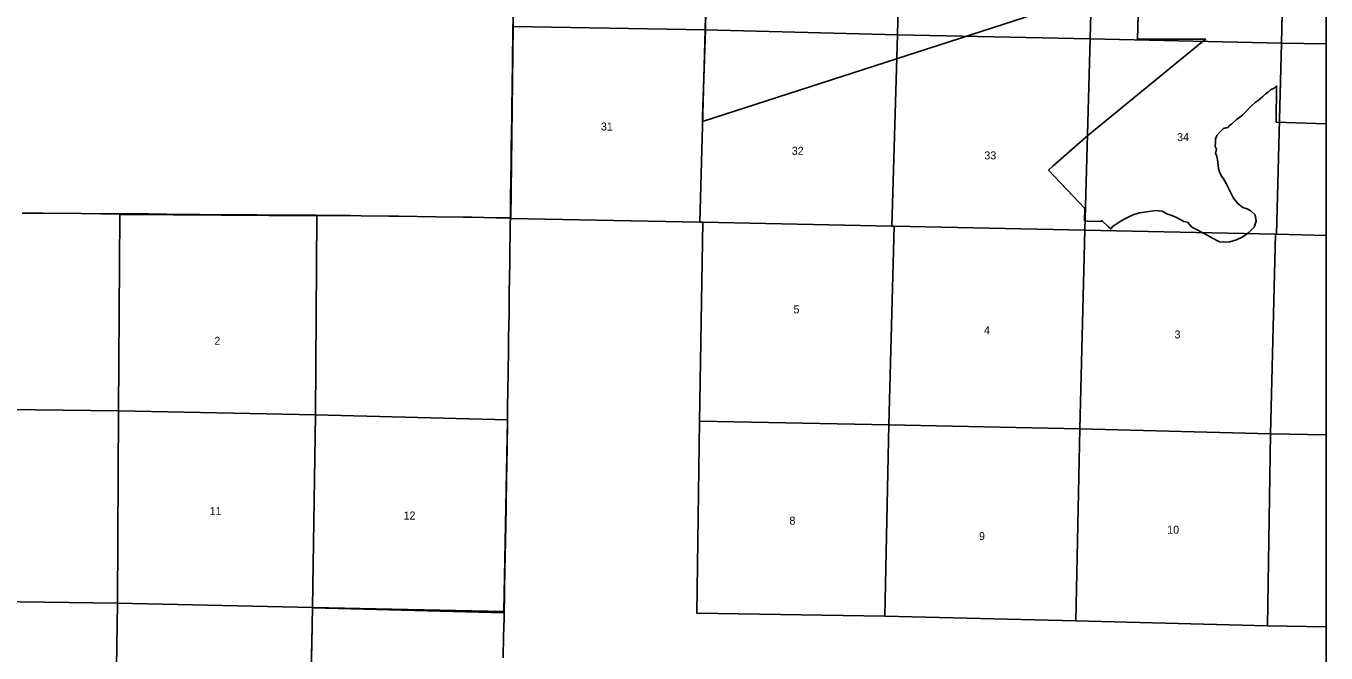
# Model space of a CAD drawing. Extents: x 2.1 to 73.9, y 4 to 26.
# Drawn here: x 5.501 to 8.9, y 16.686 to 18.326 of the extents above; entities that cross this region are included whole.
import ezdxf

# ---------------------------------------------------------------- set-up
doc = ezdxf.new("R2010")
doc.units = 0
doc.layers.add('GM_X_Corporation', color=7, linetype='Continuous')
doc.layers.add('GM_X_Section_Text', color=7, linetype='Continuous')

msp = doc.modelspace()

# ---------------------------------------------------------------- linework, layer by layer
at = {"layer": 'GM_X_Corporation'}
for points in [[(8.9, 16.252), (8.9, 20.9), (2.1, 20.9)], [(8.4089, 18.3551), (8.4075, 18.2917), (8.5197, 18.2919), (8.5355, 18.2916), (8.5852, 18.2914), (8.2774, 18.0392), (8.1866, 17.9603), (8.1748, 17.9489), (8.2699, 17.8484), (8.269, 17.8162), (8.2765, 17.8159), (8.3118, 17.8146), (8.3139, 17.817), (8.3317, 17.8004), (8.3374, 17.7952), (8.3433, 17.8025), (8.3617, 17.8146), (8.3755, 17.8228), (8.393, 17.8313), (8.4125, 17.8377), (8.4308, 17.8396), (8.4561, 17.8433), (8.4718, 17.8419), (8.4837, 17.8345), (8.4994, 17.8297), (8.5105, 17.8238), (8.5284, 17.8146), (8.5377, 17.8128), (8.5494, 17.7999), (8.5853, 17.7819), (8.6013, 17.7718), (8.6219, 17.7616), (8.6371, 17.7602), (8.6488, 17.7613), (8.6663, 17.7664), (8.6826, 17.7746), (8.6981, 17.7858), (8.7118, 17.8001), (8.7172, 17.8159), (8.7144, 17.8322), (8.7037, 17.8423), (8.6939, 17.8478), (8.6822, 17.8514), (8.6694, 17.8616), (8.6585, 17.8755), (8.6496, 17.8931), (8.6388, 17.9142), (8.6321, 17.926), (8.6276, 17.9323), (8.6253, 17.9371), (8.6217, 17.9446), (8.6187, 17.9536), (8.616, 17.9772), (8.6137, 17.9879), (8.6114, 17.9926), (8.6135, 18.004), (8.61, 18.0107), (8.6111, 18.0202), (8.6107, 18.0298), (8.6144, 18.0399), (8.6226, 18.048), (8.6289, 18.0542), (8.6323, 18.0575), (8.6385, 18.0592), (8.6424, 18.06), (8.6486, 18.0665), (8.6526, 18.0696), (8.6663, 18.0811), (8.6818, 18.0924), (8.7046, 18.1161), (8.7149, 18.1262), (8.7223, 18.1315), (8.734, 18.1407), (8.7422, 18.1481), (8.7488, 18.1526), (8.755, 18.1593), (8.7641, 18.1637), (8.7703, 18.169), (8.7701, 18.0747), (8.9, 18.07), (8.9, 19.3973)], [(8.9, 16.252), (8.9, 18.8042)], [(7.2817, 18.5291), (7.2776, 18.3155), (7.27, 18.0895), (7.2696, 18.0761), (8.2255, 18.3848)], [(6.7743, 18.3295), (6.774, 18.3087), (6.7739, 18.291), (6.7735, 18.2574), (6.7732, 18.236), (6.7731, 18.222), (6.7729, 18.2071), (6.7727, 18.1918), (6.7725, 18.1785), (6.7722, 18.1502), (6.7719, 18.1293), (6.7717, 18.1119), (6.7713, 18.0927), (6.7706, 18.0426), (6.7702, 18.0109), (6.7698, 17.9829), (6.7696, 17.9705), (6.7695, 17.9636), (6.7691, 17.9347), (6.769, 17.9326), (6.7688, 17.924), (6.7686, 17.9083), (6.7686, 17.9043), (6.7685, 17.8962), (6.7685, 17.8903), (6.7684, 17.8819), (6.7682, 17.8695), (6.7679, 17.8443), (6.7677, 17.8353), (6.7678, 17.8241), (6.756, 17.8242), (6.7296, 17.8246), (6.6674, 17.8256), (6.6441, 17.826), (6.5739, 17.8267), (6.475, 17.8283), (6.4501, 17.8287), (6.3779, 17.8294), (6.3487, 17.8299), (6.2881, 17.8306), (6.2658, 17.8307), (6.2642, 17.8307), (6.2598, 17.8308), (6.2243, 17.831), (6.2057, 17.831), (6.1808, 17.831), (6.159, 17.8313), (6.1279, 17.8315), (6.1062, 17.8317), (6.0611, 17.8318), (6.03, 17.832), (6.0036, 17.8324), (5.9569, 17.8331), (5.8683, 17.8338), (5.8217, 17.8343), (5.7828, 17.8347), (5.7626, 17.8349), (5.7614, 17.8349), (5.7485, 17.835), (5.7372, 17.8351), (5.6968, 17.8351), (5.6455, 17.8355), (5.5461, 17.8362), (5.5259, 17.8364), (5.5057, 17.8365), (5.4917, 17.8366)], [(6.7743, 18.3295), (6.774, 18.3087), (6.7739, 18.291), (6.7735, 18.2574), (6.7732, 18.236), (6.7731, 18.222), (6.7729, 18.2071), (6.7727, 18.1918), (6.7725, 18.1785), (6.7722, 18.1502), (6.7719, 18.1293), (6.7717, 18.1119), (6.7713, 18.0927), (6.7706, 18.0426), (6.7702, 18.0109), (6.7698, 17.9829), (6.7696, 17.9705), (6.7695, 17.9636), (6.7691, 17.9347), (6.769, 17.9326), (6.7688, 17.924), (6.7686, 17.9083), (6.7686, 17.9043), (6.7685, 17.8962), (6.7685, 17.8903), (6.7684, 17.8819), (6.7682, 17.8695), (6.7679, 17.8443), (6.7677, 17.8353), (6.7678, 17.8241), (6.7673, 17.8084), (6.7669, 17.7711), (6.7667, 17.7525), (6.7662, 17.7075), (6.7657, 17.6702), (6.7649, 17.6251), (6.7642, 17.5739), (6.7632, 17.5118), (6.7626, 17.4792), (6.7618, 17.4201), (6.7606, 17.3285), (6.7603, 17.3099), (6.7603, 17.3005), (6.7602, 17.2961), (6.7591, 17.2172), (6.759, 17.2069), (6.7588, 17.1957), (6.7587, 17.1861), (6.7583, 17.1663), (6.758, 17.1511), (6.7575, 17.1208), (6.7571, 17.0897), (6.7566, 17.0633), (6.756, 17.0229), (6.7551, 16.9763), (6.7545, 16.9437), (6.7533, 16.8987), (6.7531, 16.8896), (6.753, 16.8818), (6.7528, 16.873), (6.7522, 16.8343), (6.7515, 16.7908), (6.7512, 16.7777), (6.7507, 16.7528), (6.7502, 16.731), (6.7491, 16.6734)], [(6.7491, 16.6734), (6.7502, 16.731), (6.7507, 16.7528), (6.7512, 16.7777), (6.7515, 16.7908), (6.7522, 16.8343), (6.7528, 16.873), (6.753, 16.8818), (6.7531, 16.8896), (6.7533, 16.8987), (6.7545, 16.9437), (6.7551, 16.9763), (6.756, 17.0229), (6.7566, 17.0633), (6.7571, 17.0897), (6.7575, 17.1208), (6.758, 17.1511), (6.7583, 17.1663), (6.7587, 17.1861), (6.7588, 17.1957), (6.759, 17.2069), (6.7591, 17.2172), (6.7602, 17.2961), (6.7603, 17.3005), (6.7603, 17.3099), (6.7606, 17.3285), (6.7618, 17.4201), (6.7626, 17.4792), (6.7632, 17.5118), (6.7642, 17.5739), (6.7649, 17.6251), (6.7657, 17.6702), (6.7662, 17.7075), (6.7667, 17.7525), (6.7669, 17.7711), (6.7673, 17.8084), (6.7678, 17.8241), (6.756, 17.8242), (6.7296, 17.8246), (6.6674, 17.8256), (6.6441, 17.826), (6.5739, 17.8267), (6.475, 17.8283), (6.4501, 17.8287), (6.3779, 17.8294), (6.3487, 17.8299), (6.2881, 17.8306), (6.2658, 17.8307), (6.2642, 17.8307), (6.2598, 17.8308), (6.2243, 17.831), (6.2057, 17.831), (6.1808, 17.831), (6.159, 17.8313), (6.1279, 17.8315), (6.1062, 17.8317), (6.0611, 17.8318), (6.03, 17.832), (6.0036, 17.8324), (5.9569, 17.8331), (5.8683, 17.8338), (5.8217, 17.8343), (5.7828, 17.8347), (5.7626, 17.8349), (5.7614, 17.8349), (5.7485, 17.835), (5.7372, 17.8351), (5.6968, 17.8351), (5.6455, 17.8355), (5.5461, 17.8362), (5.5259, 17.8364), (5.5057, 17.8365), (5.4917, 17.8366)], [(5.4917, 17.8366), (5.5057, 17.8365), (5.5259, 17.8364), (5.5461, 17.8362), (5.6455, 17.8355), (5.6968, 17.8351), (5.7372, 17.8351), (5.7485, 17.835), (5.7614, 17.8349), (5.7626, 17.8349), (5.7828, 17.8347), (5.8217, 17.8343), (5.8683, 17.8338), (5.9569, 17.8331), (6.0036, 17.8324), (6.03, 17.832), (6.0611, 17.8318), (6.1062, 17.8317), (6.1279, 17.8315), (6.159, 17.8313), (6.1808, 17.831), (6.2057, 17.831), (6.2243, 17.831), (6.2598, 17.8308), (6.2642, 17.8307), (6.2658, 17.8307), (6.2881, 17.8306), (6.3487, 17.8299), (6.3779, 17.8294), (6.4501, 17.8287), (6.475, 17.8283), (6.5739, 17.8267), (6.6441, 17.826), (6.6674, 17.8256), (6.7296, 17.8246), (6.756, 17.8242), (6.7678, 17.8241), (6.7673, 17.8084), (6.7669, 17.7711), (6.7667, 17.7525), (6.7662, 17.7075), (6.7657, 17.6702), (6.7649, 17.6251), (6.7642, 17.5739), (6.7632, 17.5118), (6.7626, 17.4792), (6.7618, 17.4201), (6.7606, 17.3285), (6.7603, 17.3099), (6.7603, 17.3005), (6.7602, 17.2961), (6.7591, 17.2172), (6.759, 17.2069), (6.7588, 17.1957), (6.7587, 17.1861), (6.7583, 17.1663), (6.758, 17.1511), (6.7575, 17.1208), (6.7571, 17.0897), (6.7566, 17.0633), (6.756, 17.0229), (6.7551, 16.9763), (6.7545, 16.9437), (6.7533, 16.8987), (6.7531, 16.8896), (6.753, 16.8818), (6.7528, 16.873), (6.7522, 16.8343), (6.7515, 16.7908), (6.7512, 16.7777), (6.7507, 16.7528), (6.7502, 16.731), (6.7491, 16.6734)], [(5.4917, 17.8366), (5.5057, 17.8365), (5.5259, 17.8364), (5.5461, 17.8362), (5.6455, 17.8355), (5.6968, 17.8351), (5.7372, 17.8351), (5.7485, 17.835), (5.7614, 17.8349), (5.7626, 17.8349), (5.7828, 17.8347), (5.8217, 17.8343), (5.8683, 17.8338), (5.9569, 17.8331), (6.0036, 17.8324), (6.03, 17.832), (6.0611, 17.8318), (6.1062, 17.8317), (6.1279, 17.8315), (6.159, 17.8313), (6.1808, 17.831), (6.2057, 17.831), (6.2243, 17.831), (6.2598, 17.8308), (6.2642, 17.8307), (6.2658, 17.8307), (6.2881, 17.8306), (6.3487, 17.8299), (6.3779, 17.8294), (6.4501, 17.8287), (6.475, 17.8283), (6.5739, 17.8267), (6.6441, 17.826), (6.6674, 17.8256), (6.7296, 17.8246), (6.756, 17.8242), (6.7678, 17.8241), (6.7673, 17.8084), (6.7669, 17.7711), (6.7667, 17.7525), (6.7662, 17.7075), (6.7657, 17.6702), (6.7649, 17.6251), (6.7642, 17.5739), (6.7632, 17.5118), (6.7626, 17.4792), (6.7618, 17.4201), (6.7606, 17.3285), (6.7603, 17.3099), (6.7603, 17.3005), (6.7602, 17.2961), (6.7591, 17.2172), (6.759, 17.2069), (6.7588, 17.1957), (6.7587, 17.1861), (6.7583, 17.1663), (6.758, 17.1511), (6.7575, 17.1208), (6.7571, 17.0897), (6.7566, 17.0633), (6.756, 17.0229), (6.7551, 16.9763), (6.7545, 16.9437), (6.7533, 16.8987), (6.7531, 16.8896), (6.753, 16.8818), (6.7528, 16.873), (6.7522, 16.8343), (6.7515, 16.7908), (6.2506, 16.8038), (6.2495, 16.7587), (6.2484, 16.7074), (6.248, 16.6887), (6.2479, 16.6763)], [(6.7491, 16.6734), (6.7502, 16.731), (6.7507, 16.7528), (6.7512, 16.7777), (6.7515, 16.7908), (6.2506, 16.8038), (6.2495, 16.7587), (6.2484, 16.7074), (6.248, 16.6887), (6.2479, 16.6763)]]:
    msp.add_lwpolyline(points, dxfattribs=at)
for points in [[(6.7823, 18.8309), (7.2892, 18.8219), (7.2766, 18.3158), (6.7752, 18.3247), (6.7751, 18.3272)], [(7.7918, 18.814), (7.78, 18.3027), (7.2766, 18.3158), (7.2892, 18.8219)], [(7.7918, 18.814), (8.2965, 18.795), (8.2831, 18.2921), (7.78, 18.3027)], [(8.2965, 18.795), (8.7951, 18.7873), (8.7839, 18.281), (8.2831, 18.2921)], [(8.9, 18.2791), (8.9, 18.7856), (8.7951, 18.7873), (8.7839, 18.281)], [(6.7752, 18.3247), (7.2766, 18.3158), (7.2632, 17.813), (6.7686, 17.8225)], [(7.2766, 18.3158), (7.78, 18.3027), (7.7647, 17.8024), (7.2706, 17.8127), (7.2632, 17.813)], [(7.78, 18.3027), (8.2831, 18.2921), (8.2699, 17.7919), (7.7708, 17.8023), (7.7647, 17.8024)], [(8.2831, 18.2921), (8.7839, 18.281), (8.7705, 17.7814), (8.7676, 17.7812), (8.2699, 17.7919)], [(8.9, 17.7783), (8.9, 18.2791), (8.7839, 18.281), (8.7705, 17.7814)], [(5.7609, 17.8331), (6.2621, 17.8296), (6.2579, 17.3087), (5.743, 17.3191), (5.7469, 17.8332)], [(7.2706, 17.8127), (7.7647, 17.8024), (7.7708, 17.8023), (7.7569, 17.2831), (7.262, 17.2928)], [(7.7708, 17.8023), (8.2699, 17.7919), (8.2564, 17.2725), (7.7569, 17.2831)], [(8.2699, 17.7919), (8.7676, 17.7812), (8.7552, 17.2597), (8.2564, 17.2725)], [(8.9, 17.2566), (8.9, 17.7783), (8.7705, 17.7814), (8.7676, 17.7812), (8.7552, 17.2597)], [(5.2372, 17.3257), (5.743, 17.3191), (5.7406, 16.8166), (5.2297, 16.8238)], [(6.2579, 17.3087), (6.2501, 16.8052), (5.7406, 16.8166), (5.743, 17.3191)], [(6.2579, 17.3087), (6.7601, 17.2955), (6.7506, 16.7945), (6.2501, 16.8052)], [(7.262, 17.2928), (7.7569, 17.2831), (7.7471, 16.7825), (7.2552, 16.79)], [(8.2564, 17.2725), (8.2456, 16.7704), (7.7471, 16.7825), (7.7569, 17.2831)], [(8.7552, 17.2597), (8.747, 16.7575), (8.2456, 16.7704), (8.2564, 17.2725)], [(8.9, 16.7541), (8.9, 17.2566), (8.7552, 17.2597), (8.747, 16.7575)], [(5.2297, 16.8238), (5.7406, 16.8166), (5.733, 16.3134), (5.2214, 16.3224)], [(6.2501, 16.8052), (6.2408, 16.304), (5.733, 16.3134), (5.7406, 16.8166)]]:
    msp.add_lwpolyline(points, close=True, dxfattribs=at)

# ---------------------------------------------------------------- texts
at = {"layer": 'GM_X_Section_Text'}
for s, height, p in [('31', 0.02093, (7.0043, 18.0526)), ('34', 0.02093, (8.5108, 18.0249)), ('32', 0.02093, (7.5033, 17.989)), ('33', 0.02093, (8.0068, 17.977)), ('5', 0.0209, (7.5079, 17.5745)), ('4', 0.0209, (8.006, 17.5198)), ('2', 0.0209, (5.994, 17.4922)), ('3', 0.0209, (8.5039, 17.5088)), ('11', 0.02093, (5.9813, 17.0467)), ('12', 0.02093, (6.4886, 17.0352)), ('8', 0.0209, (7.4973, 17.0218)), ('9', 0.0209, (7.9929, 16.9811)), ('10', 0.02093, (8.4848, 16.998))]:
    msp.add_text(s, height=height, rotation=0, dxfattribs=at).set_placement(p)

doc.saveas('drawing.dxf')
